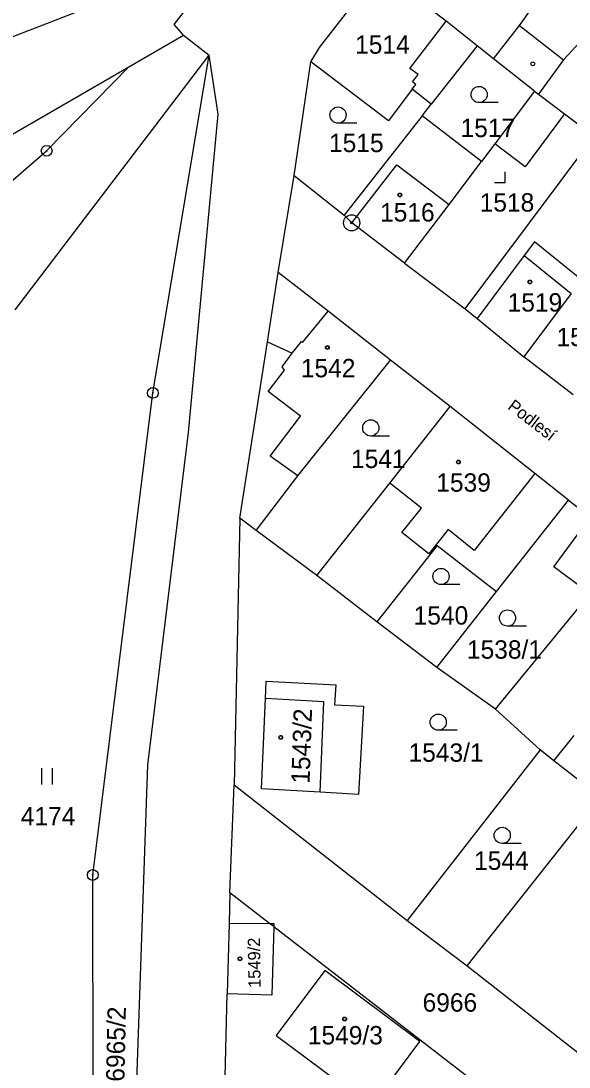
# Model space of a CAD drawing. Extents: x -593183 to -588034, y -1130415 to -1124994.
# Drawn here: x -589247.4 to -589196.6, y -1129798.8 to -1129701.9 of the extents above; entities that cross this region are included whole.
import ezdxf

# ---------------------------------------------------------------- set-up
doc = ezdxf.new("R2010")
doc.units = 0
for name, color, linetype in [('Vrstva 1', 7, 'Continuous'), ('Vrstva 15', 7, 'Continuous'), ('Vrstva 18', 7, 'Continuous'), ('Vrstva 19', 7, 'Continuous'), ('Vrstva 24', 7, 'Continuous'), ('Vrstva 25', 7, 'Continuous'), ('Vrstva 4', 7, 'Continuous')]:
    doc.layers.add(name, color=color, linetype=linetype)

msp = doc.modelspace()

# ---------------------------------------------------------------- linework, layer by layer
at = {"layer": 'Vrstva 1'}
for p, q in [((-589251.11, -1129704.45), (-589232.68, -1129697.32)), ((-589219.76, -1129704.36), (-589214.22, -1129697.21)), ((-589208.04, -1129701.91), (-589214.22, -1129697.21)), ((-589233.25, -1129702.21), (-589230.73, -1129698.98)), ((-589192.18, -1129700.04), (-589197.15, -1129705.5)), ((-589232.36, -1129703.2), (-589233.25, -1129702.21)), ((-589205.16, -1129704.2), (-589208.04, -1129701.91)), ((-589237.45, -1129706.14), (-589232.36, -1129703.2)), ((-589232.36, -1129703.2), (-589229.99, -1129705.06)), ((-589205.16, -1129704.2), (-589209.42, -1129709.61)), ((-589203.65, -1129705.39), (-589205.16, -1129704.2)), ((-589247.97, -1129728.64), (-589229.99, -1129705.06)), ((-589235.21, -1129736.35), (-589229.99, -1129705.06)), ((-589229.99, -1129705.06), (-589229.98, -1129705.07)), ((-589229.17, -1129710.53), (-589229.98, -1129705.07)), ((-589220.58, -1129705.69), (-589219.76, -1129704.36)), ((-589252.03, -1129714.59), (-589237.45, -1129706.14)), ((-589245.05, -1129713.92), (-589237.45, -1129706.14)), ((-589222.12, -1129716.21), (-589220.58, -1129705.69)), ((-589213.39, -1129711.15), (-589220.58, -1129705.69)), ((-589199.84, -1129708.39), (-589203.65, -1129705.39)), ((-589197.15, -1129705.5), (-589199.49, -1129708.66)), ((-589211.18, -1129708.21), (-589213.39, -1129711.15)), ((-589209.42, -1129709.61), (-589211.18, -1129708.21)), ((-589199.84, -1129708.39), (-589203.54, -1129713.28)), ((-589199.84, -1129708.39), (-589199.49, -1129708.66)), ((-589199.49, -1129708.66), (-589197.07, -1129710.49)), ((-589210.26, -1129710.69), (-589209.42, -1129709.61)), ((-589231.91, -1129740.01), (-589229.17, -1129710.53)), ((-589210.26, -1129710.69), (-589217.49, -1129719.88)), ((-589204.76, -1129714.9), (-589210.26, -1129710.69)), ((-589197.07, -1129710.49), (-589194.33, -1129712.56)), ((-589206.28, -1129728.57), (-589194.33, -1129712.56)), ((-589255.72, -1129723.14), (-589245.05, -1129713.92)), ((-589203.54, -1129713.28), (-589204.76, -1129714.9)), ((-589207.77, -1129718.89), (-589204.76, -1129714.9)), ((-589223.59, -1129725.2), (-589222.12, -1129716.21)), ((-589222.12, -1129716.21), (-589217.49, -1129719.88)), ((-589211.88, -1129724.33), (-589207.77, -1129718.89)), ((-589216.79, -1129720.59), (-589217.49, -1129719.88)), ((-589211.88, -1129724.33), (-589216.79, -1129720.59)), ((-589211.88, -1129724.33), (-589206.28, -1129728.57)), ((-589224.6, -1129731.62), (-589223.59, -1129725.2)), ((-589218.97, -1129728.77), (-589223.59, -1129725.2)), ((-589196.44, -1129727.13), (-589200.83, -1129733)), ((-589213.19, -1129733.32), (-589218.97, -1129728.77)), ((-589206.28, -1129728.57), (-589205.17, -1129729.47)), ((-589205.17, -1129729.47), (-589200.83, -1129733)), ((-589227.16, -1129747.95), (-589224.6, -1129731.62)), ((-589196.26, -1129736.54), (-589200.83, -1129733)), ((-589221.77, -1129744.04), (-589213.19, -1129733.32)), ((-589207.66, -1129737.61), (-589213.19, -1129733.32)), ((-589240.78, -1129781.01), (-589235.21, -1129736.35)), ((-589213.26, -1129744.7), (-589207.66, -1129737.61)), ((-589199.83, -1129743.8), (-589207.66, -1129737.61)), ((-589235.69, -1129770.81), (-589231.91, -1129740.01)), ((-589196.7, -1129746.28), (-589199.83, -1129743.8)), ((-589225.64, -1129749.08), (-589221.77, -1129744.04)), ((-589220.03, -1129753.27), (-589213.26, -1129744.7)), ((-589203.36, -1129754.75), (-589196.7, -1129746.28)), ((-589196.7, -1129746.28), (-589191.13, -1129750.57)), ((-589227.16, -1129747.95), (-589227.68, -1129772.67)), ((-589225.64, -1129749.08), (-589227.16, -1129747.95)), ((-589198.07, -1129752.47), (-589194.84, -1129748.12)), ((-589220.03, -1129753.27), (-589225.64, -1129749.08)), ((-589208.86, -1129750.49), (-589214.45, -1129757.54)), ((-589208.86, -1129750.49), (-589203.36, -1129754.75)), ((-589203.46, -1129765.65), (-589191.13, -1129750.57)), ((-589195.38, -1129754.47), (-589198.07, -1129752.47)), ((-589214.45, -1129757.54), (-589220.03, -1129753.27)), ((-589208.9, -1129761.8), (-589203.36, -1129754.75)), ((-589208.9, -1129761.8), (-589214.45, -1129757.54)), ((-589203.46, -1129765.65), (-589208.9, -1129761.8)), ((-589224.78, -1129764.67), (-589224.71, -1129763.04)), ((-589224.71, -1129763.04), (-589218.27, -1129763.4)), ((-589218.27, -1129763.4), (-589218.38, -1129765.23)), ((-589225.14, -1129773.03), (-589224.78, -1129764.67)), ((-589218.38, -1129765.23), (-589215.69, -1129765.38)), ((-589215.69, -1129765.38), (-589216.15, -1129773.54)), ((-589199.34, -1129769.4), (-589203.46, -1129765.65)), ((-589198.05, -1129770.42), (-589196.19, -1129768.08)), ((-589199.34, -1129769.4), (-589211.64, -1129785.23)), ((-589198.05, -1129770.42), (-589199.34, -1129769.4)), ((-589238, -1129837.68), (-589235.69, -1129770.81)), ((-589194.85, -1129772.92), (-589198.05, -1129770.42)), ((-589228.07, -1129782.66), (-589227.68, -1129772.67)), ((-589227.68, -1129772.67), (-589211.64, -1129785.23)), ((-589219.71, -1129773.34), (-589225.14, -1129773.03)), ((-589216.15, -1129773.54), (-589219.71, -1129773.34)), ((-589206.1, -1129789.43), (-589193.73, -1129773.8)), ((-589240.72, -1129817.62), (-589240.78, -1129781.01)), ((-589228.07, -1129782.66), (-589228.15, -1129785.47)), ((-589224.39, -1129785.5), (-589228.07, -1129782.66)), ((-589228.15, -1129785.47), (-589228.34, -1129792.02)), ((-589224.01, -1129785.79), (-589224.39, -1129785.5)), ((-589211.64, -1129785.23), (-589206.1, -1129789.43)), ((-589224.01, -1129785.79), (-589224.19, -1129792.14)), ((-589224.01, -1129785.79), (-589203.16, -1129801.88)), ((-589206.1, -1129789.43), (-589195.12, -1129798.01)), ((-589228.64, -1129804.96), (-589228.34, -1129792.02)), ((-589224.19, -1129792.14), (-589228.34, -1129792.02))]:
    msp.add_line(p, q, dxfattribs=at)
msp.add_lwpolyline([(-589219.28, -1129789.85), (-589223.79, -1129795.87), (-589214.96, -1129802.46), (-589210.46, -1129796.44), (-589219.28, -1129789.85)], dxfattribs=at)
at = {"layer": 'Vrstva 24'}
for centre, radius in [((-589245.05, -1129713.92), 0.5), ((-589245.05, -1129713.92), 0.0327), ((-589216.79, -1129720.59), 0.75), ((-589216.79, -1129720.59), 0.0903), ((-589235.21, -1129736.35), 0.5), ((-589235.21, -1129736.35), 0.0327), ((-589240.78, -1129781.01), 0.5), ((-589240.78, -1129781.01), 0.0327)]:
    msp.add_circle(centre, radius, dxfattribs=at)
at = {"layer": 'Vrstva 25'}
for p, q in [((-589203.23, -1129709.46), (-589204.98, -1129709.46)), ((-589216.3, -1129711.36), (-589218.05, -1129711.36)), ((-589202.56, -1129716.88), (-589202.56, -1129715.88)), ((-589202.56, -1129716.88), (-589203.56, -1129716.88)), ((-589213.27, -1129740.34), (-589215.02, -1129740.34)), ((-589206.76, -1129754.1), (-589208.51, -1129754.1)), ((-589200.6, -1129757.95), (-589202.35, -1129757.95)), ((-589207.02, -1129767.6), (-589208.77, -1129767.6)), ((-589245.527, -1129771.115), (-589245.527, -1129772.615)), ((-589244.505, -1129772.615), (-589244.505, -1129771.115)), ((-589201.09, -1129778.09), (-589202.84, -1129778.09))]:
    msp.add_line(p, q, dxfattribs=at)
for centre, radius in [((-589200.01, -1129705.86), 0.175), ((-589204.98, -1129708.71), 0.75), ((-589218.05, -1129710.61), 0.75), ((-589212.33, -1129718.01), 0.175), ((-589212.33, -1129718.01), 0.15), ((-589200.28, -1129726.07), 0.175), ((-589200.28, -1129726.07), 0.15), ((-589219.04, -1129732.14), 0.175), ((-589219.04, -1129732.14), 0.15), ((-589215.02, -1129739.59), 0.75), ((-589206.9, -1129742.75), 0.175), ((-589206.9, -1129742.75), 0.15), ((-589208.51, -1129753.35), 0.75), ((-589202.35, -1129757.2), 0.75), ((-589208.77, -1129766.85), 0.75), ((-589223.36, -1129768.26), 0.175), ((-589223.36, -1129768.26), 0.15), ((-589202.84, -1129777.34), 0.75), ((-589227.14, -1129788.77), 0.175), ((-589227.14, -1129788.77), 0.15), ((-589217.44, -1129794.35), 0.175), ((-589217.44, -1129794.35), 0.15)]:
    msp.add_circle(centre, radius, dxfattribs=at)
at = {"layer": 'Vrstva 4'}
for p, q in [((-589201.25, -1129702.3), (-589198.31, -1129698.2)), ((-589211.39, -1129706.28), (-589208.04, -1129701.91)), ((-589203.65, -1129705.39), (-589201.25, -1129702.3)), ((-589201.25, -1129702.3), (-589197.15, -1129705.5)), ((-589210.64, -1129706.85), (-589211.39, -1129706.28)), ((-589211.15, -1129707.54), (-589210.64, -1129706.85)), ((-589211.18, -1129708.21), (-589210.85, -1129707.77)), ((-589210.85, -1129707.77), (-589211.15, -1129707.54)), ((-589197.07, -1129710.49), (-589200.72, -1129715.41)), ((-589200.72, -1129715.41), (-589203.54, -1129713.28)), ((-589216.79, -1129720.59), (-589212.6, -1129715.23)), ((-589212.6, -1129715.23), (-589207.77, -1129718.89)), ((-589199.86, -1129722.36), (-589200.8, -1129723.62)), ((-589195.49, -1129725.86), (-589199.86, -1129722.36)), ((-589200.8, -1129723.62), (-589205.17, -1129729.47)), ((-589200.8, -1129723.62), (-589196.44, -1129727.13)), ((-589221.33, -1129731.68), (-589218.97, -1129728.77)), ((-589224.6, -1129731.62), (-589222.29, -1129732.68)), ((-589222.29, -1129732.68), (-589221.45, -1129731.59)), ((-589221.45, -1129731.59), (-589221.33, -1129731.68)), ((-589223.24, -1129733.93), (-589222.29, -1129732.68)), ((-589224.52, -1129736.21), (-589223.01, -1129734.23)), ((-589223.01, -1129734.23), (-589223.24, -1129733.93)), ((-589221.52, -1129738.5), (-589224.52, -1129736.21)), ((-589224.35, -1129742.2), (-589221.52, -1129738.5)), ((-589221.77, -1129744.04), (-589224.35, -1129742.2)), ((-589199.83, -1129743.8), (-589205.44, -1129750.94)), ((-589210.33, -1129747.04), (-589213.26, -1129744.7)), ((-589212.14, -1129749.29), (-589210.33, -1129747.04)), ((-589209.63, -1129751.25), (-589212.14, -1129749.29)), ((-589207.86, -1129749.01), (-589209.63, -1129751.25)), ((-589205.44, -1129750.94), (-589207.86, -1129749.01)), ((-589219.37, -1129764.98), (-589224.78, -1129764.67)), ((-589219.71, -1129773.34), (-589219.37, -1129764.98)), ((-589228.15, -1129785.47), (-589224.39, -1129785.5)), ((-589224.39, -1129785.5), (-589224, -1129785.5)), ((-589224, -1129785.5), (-589224.01, -1129785.79))]:
    msp.add_line(p, q, dxfattribs=at)

# ---------------------------------------------------------------- texts
at = {"layer": 'Vrstva 15'}
msp.add_text('Podlesí', height=1.14, rotation=322.40691, dxfattribs=at).set_placement((-589202.425, -1129737.773))
at = {"layer": 'Vrstva 18'}
for s, p in [('1517', (-589206.7, -1129712.65)), ('1515', (-589218.89, -1129714.04)), ('1541', (-589216.85, -1129743.31)), ('1540', (-589211.05, -1129757.81)), ('1538/1', (-589206.11, -1129760.97)), ('1543/1', (-589211.52, -1129770.52)), ('4174', (-589247.45, -1129776.42)), ('1544', (-589205.45, -1129780.53)), ('6966', (-589210.22, -1129793.67))]:
    msp.add_text(s, height=1.7, dxfattribs=at).set_placement(p)
msp.add_text('6965/2', height=1.7, rotation=88.81236, dxfattribs=at).set_placement((-589237.85, -1129800.17))
at = {"layer": 'Vrstva 19'}
for s, p in [('1514', (-589216.47, -1129704.93)), ('1516', (-589214.16, -1129720.47)), ('1518', (-589204.93, -1129719.55)), ('1519', (-589202.34, -1129728.81)), ('1520', (-589197.81, -1129732.02)), ('1542', (-589221.5, -1129734.9)), ('1539', (-589208.95, -1129745.5)), ('1549/3', (-589220.849, -1129796.7))]:
    msp.add_text(s, height=1.7, dxfattribs=at).set_placement(p)
for s, height, rotation, p in [('1543/2', 1.7, 88.08903, (-589220.69, -1129772.57)), ('1549/2', 1.14, 90.69777, (-589225.222, -1129791.464))]:
    msp.add_text(s, height=height, rotation=rotation, dxfattribs=at).set_placement(p)

doc.saveas('drawing.dxf')
